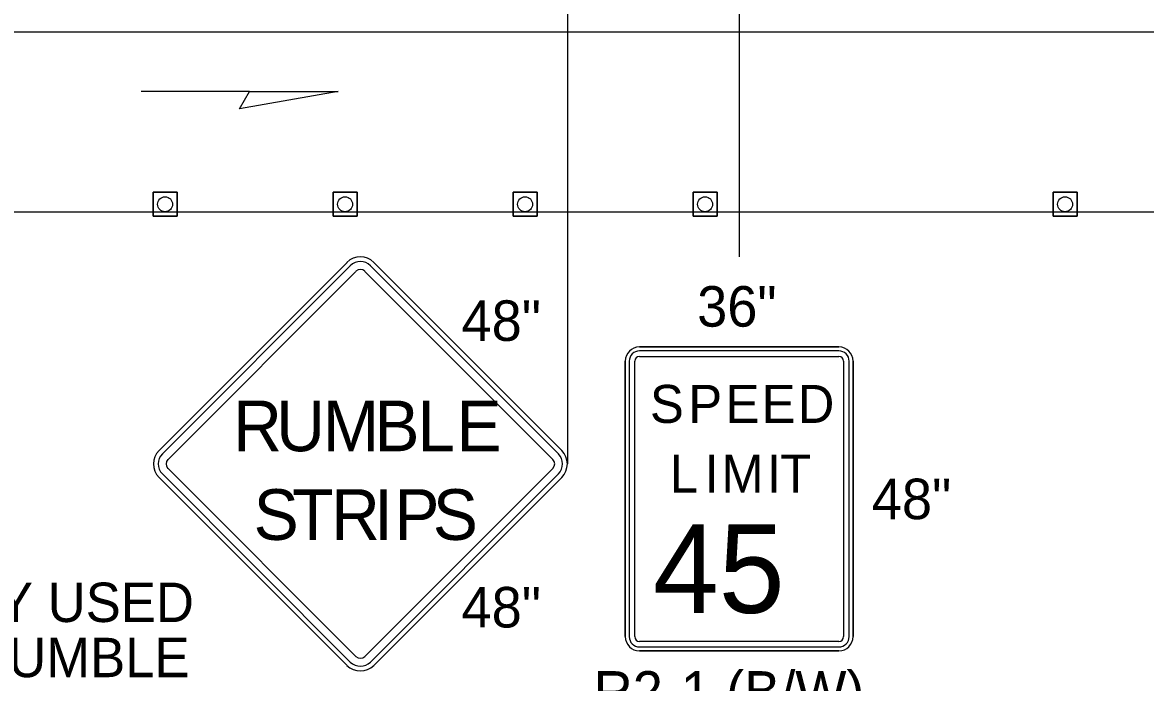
# Model space of a CAD drawing. Extents: x 99999 to 100116, y 99995 to 100013.
# Drawn here: x 100092.176 to 100094.172, y 100005.724 to 100006.896 of the extents above; entities that cross this region are included whole.
import ezdxf

# ---------------------------------------------------------------- set-up
doc = ezdxf.new("R2010")
doc.units = 0
for name, color, linetype in [('Default', 7, 'Continuous'), ('RD_MK_LineEdgeYellow', 7, 'Continuous'), ('TR_SN_ConstructionSigns', 7, 'Continuous'), ('TR_WZ_TrafficCone', 7, 'Continuous'), ('TR_WZ_WorkZoneDetails', 7, 'Continuous')]:
    doc.layers.add(name, color=color, linetype=linetype)

msp = doc.modelspace()

# ---------------------------------------------------------------- linework, layer by layer
at = {"layer": 'Default'}
for p, q in [((100092.7528, 100006.4701), (100092.4186, 100006.136)), ((100093.1346, 100006.136), (100092.8005, 100006.4701)), ((100092.4186, 100006.0883), (100092.7528, 100005.7542)), ((100092.8005, 100005.7542), (100093.1346, 100006.0883))]:
    msp.add_line(p, q, dxfattribs=at)
for centre, start, end in [((100092.7766, 100006.4463), 45, 135), ((100092.4425, 100006.1122), 135, 225), ((100093.1107, 100006.1122), 315, 45), ((100092.7766, 100005.7781), 225, 315)]:
    msp.add_arc(centre, 0.0338, start, end, dxfattribs=at)
at = {"layer": 'RD_MK_LineEdgeYellow'}
msp.add_line((100088.195, 100006.88), (100095.43, 100006.88), dxfattribs=at)
at = {"layer": 'TR_SN_ConstructionSigns'}
for p, q in [((100092.4186, 100006.136), (100092.7528, 100006.4701)), ((100092.7587, 100006.4642), (100092.4246, 100006.1301)), ((100092.4346, 100006.1201), (100092.7687, 100006.4542)), ((100092.7846, 100006.4542), (100093.1187, 100006.1201)), ((100093.1286, 100006.1301), (100092.7945, 100006.4642)), ((100092.8005, 100006.4701), (100093.1346, 100006.136)), ((100093.2728, 100006.32), (100093.6272, 100006.32)), ((100093.6272, 100006.32), (100093.2728, 100006.32)), ((100093.6272, 100006.313), (100093.2728, 100006.313)), ((100093.2475, 100005.8053), (100093.2475, 100006.2947)), ((100093.2475, 100006.2947), (100093.2475, 100005.8053)), ((100093.2546, 100006.2947), (100093.2546, 100005.8053)), ((100093.2644, 100005.8053), (100093.2644, 100006.2947)), ((100093.2728, 100006.3032), (100093.6272, 100006.3032)), ((100093.6357, 100006.2947), (100093.6357, 100005.8053)), ((100093.6455, 100005.8053), (100093.6455, 100006.2947)), ((100093.6525, 100006.2947), (100093.6525, 100005.8053)), ((100093.6525, 100005.8053), (100093.6525, 100006.2947)), ((100092.4246, 100006.0943), (100092.7587, 100005.7602)), ((100092.7687, 100005.7701), (100092.4346, 100006.1042)), ((100093.1187, 100006.1042), (100092.7846, 100005.7701)), ((100092.7945, 100005.7602), (100093.1286, 100006.0943)), ((100092.7528, 100005.7542), (100092.4186, 100006.0883)), ((100093.1346, 100006.0883), (100092.8005, 100005.7542)), ((100093.6272, 100005.7969), (100093.2728, 100005.7969)), ((100093.2728, 100005.7871), (100093.6272, 100005.7871)), ((100093.6272, 100005.78), (100093.2728, 100005.78)), ((100093.2728, 100005.78), (100093.6272, 100005.78))]:
    msp.add_line(p, q, dxfattribs=at)
for centre, radius, start, end in [((100092.7766, 100006.4463), 0.0338, 45, 135), ((100092.7766, 100006.4463), 0.0253, 45, 135), ((100092.7766, 100006.4463), 0.0113, 45, 135), ((100093.2728, 100006.2947), 0.0253, 90, 180), ((100093.2728, 100006.2947), 0.0253, 90, 180), ((100093.2728, 100006.2947), 0.0183, 90, 180), ((100093.6272, 100006.2947), 0.0253, 360, 90), ((100093.6272, 100006.2947), 0.0253, 360, 90), ((100093.6272, 100006.2947), 0.0183, 0, 90), ((100093.2728, 100006.2947), 0.00844, 90, 180), ((100093.6272, 100006.2947), 0.00844, 360, 90), ((100092.4425, 100006.1122), 0.0338, 135, 225), ((100093.1107, 100006.1122), 0.0338, 315, 45), ((100092.4425, 100006.1122), 0.0253, 135, 225), ((100092.4425, 100006.1122), 0.0113, 135, 225), ((100093.1107, 100006.1122), 0.0113, 315, 45), ((100093.1107, 100006.1122), 0.0253, 315, 45), ((100093.2728, 100005.8053), 0.0253, 180, 270), ((100093.2728, 100005.8053), 0.0253, 180, 270), ((100093.2728, 100005.8053), 0.0183, 180, 270), ((100093.2728, 100005.8053), 0.00844, 180, 270), ((100093.6272, 100005.8053), 0.0253, 270, 360), ((100093.6272, 100005.8053), 0.0183, 270, 360), ((100093.6272, 100005.8053), 0.00844, 270, 0), ((100093.6272, 100005.8053), 0.0253, 270, 360), ((100092.7766, 100005.7781), 0.0338, 225, 315), ((100092.7766, 100005.7781), 0.0253, 225, 315), ((100092.7766, 100005.7781), 0.0113, 225, 315)]:
    msp.add_arc(centre, radius, start, end, dxfattribs=at)
at = {"layer": 'TR_WZ_TrafficCone'}
for points in [[(100092.4081, 100006.552), (100092.4507, 100006.552), (100092.4507, 100006.5947), (100092.4081, 100006.5947), (100092.4081, 100006.552)], [(100092.4081, 100006.5947), (100092.4507, 100006.5947), (100092.4507, 100006.552), (100092.4081, 100006.552), (100092.4081, 100006.5947)], [(100092.7281, 100006.552), (100092.7707, 100006.552), (100092.7707, 100006.5947), (100092.7281, 100006.5947), (100092.7281, 100006.552)], [(100092.7281, 100006.5947), (100092.7707, 100006.5947), (100092.7707, 100006.552), (100092.7281, 100006.552), (100092.7281, 100006.5947)], [(100093.0481, 100006.552), (100093.0907, 100006.552), (100093.0907, 100006.5947), (100093.0481, 100006.5947), (100093.0481, 100006.552)], [(100093.0481, 100006.5947), (100093.0907, 100006.5947), (100093.0907, 100006.552), (100093.0481, 100006.552), (100093.0481, 100006.5947)], [(100093.3681, 100006.552), (100093.4107, 100006.552), (100093.4107, 100006.5947), (100093.3681, 100006.5947), (100093.3681, 100006.552)], [(100093.3681, 100006.5947), (100093.4107, 100006.5947), (100093.4107, 100006.552), (100093.3681, 100006.552), (100093.3681, 100006.5947)], [(100094.0081, 100006.552), (100094.0507, 100006.552), (100094.0507, 100006.5947), (100094.0081, 100006.5947), (100094.0081, 100006.552)], [(100094.0081, 100006.5947), (100094.0507, 100006.5947), (100094.0507, 100006.552), (100094.0081, 100006.552), (100094.0081, 100006.5947)]]:
    msp.add_lwpolyline(points, dxfattribs=at)
for centre in [(100092.4294, 100006.5734), (100092.7494, 100006.5734), (100093.0694, 100006.5734), (100093.3894, 100006.5734), (100094.0294, 100006.5734)]:
    msp.add_circle(centre, 0.0133, dxfattribs=at)
at = {"layer": 'TR_WZ_WorkZoneDetails'}
for p, q in [((100093.1445, 100007.1012), (100093.1445, 100006.1122)), ((100093.45, 100007.04), (100093.45, 100006.48)), ((100092.5796, 100006.7739), (100092.3867, 100006.7739)), ((100088.195, 100006.56), (100095.43, 100006.56))]:
    msp.add_line(p, q, dxfattribs=at)
msp.add_lwpolyline([(100092.7368, 100006.7739), (100092.5618, 100006.7431), (100092.5796, 100006.7739)], close=True, dxfattribs=at)

# ---------------------------------------------------------------- texts
at = {"layer": 'Default'}
for s, height, p in [('S', 0.0675, (100093.2914, 100006.185)), ('P', 0.0675, (100093.3596, 100006.185)), ('E', 0.0675, (100093.4257, 100006.185)), ('E', 0.0675, (100093.4899, 100006.185)), ('D', 0.0675, (100093.554, 100006.185)), ('R', 0.09, (100092.5503, 100006.1347)), ('U', 0.09, (100092.6268, 100006.1347)), ('M', 0.09, (100092.7096, 100006.1347)), ('B', 0.09, (100092.8014, 100006.1347)), ('L', 0.09, (100092.8779, 100006.1347)), ('E', 0.09, (100092.9472, 100006.1347)), ('L', 0.0675, (100093.3265, 100006.0613)), ('I', 0.0675, (100093.3886, 100006.0613)), ('M', 0.0675, (100093.4183, 100006.0613)), ('I', 0.0675, (100093.4993, 100006.0613)), ('T', 0.0675, (100093.5229, 100006.0613)), ('S', 0.09, (100092.5867, 100005.9772)), ('T', 0.09, (100092.6551, 100005.9772)), ('R', 0.09, (100092.7244, 100005.9772)), ('I', 0.09, (100092.8009, 100005.9772)), ('P', 0.09, (100092.8369, 100005.9772)), ('S', 0.09, (100092.9053, 100005.9772)), ('45', 0.1575, (100093.2965, 100005.8475))]:
    msp.add_text(s, height=height, dxfattribs=at).set_placement(p)
at = {"layer": 'TR_SN_ConstructionSigns'}
for s, p in [('36"', (100093.3753, 100006.356)), ('48"', (100092.9564, 100006.3307)), ('48"', (100092.9564, 100005.8216))]:
    msp.add_text(s, height=0.072, dxfattribs=at).set_placement(p)
at = {"layer": 'TR_WZ_WorkZoneDetails'}
for s, height, p in [('48"', 0.072, (100093.6858, 100006.014)), ('ONLY USED', 0.07, (100091.9397, 100005.8313)), ('WHEN RUMBLE', 0.07, (100091.7709, 100005.7333)), ('R2-1 (B/W)', 0.072, (100093.1913, 100005.672))]:
    msp.add_text(s, height=height, dxfattribs=at).set_placement(p)

doc.saveas('drawing.dxf')
